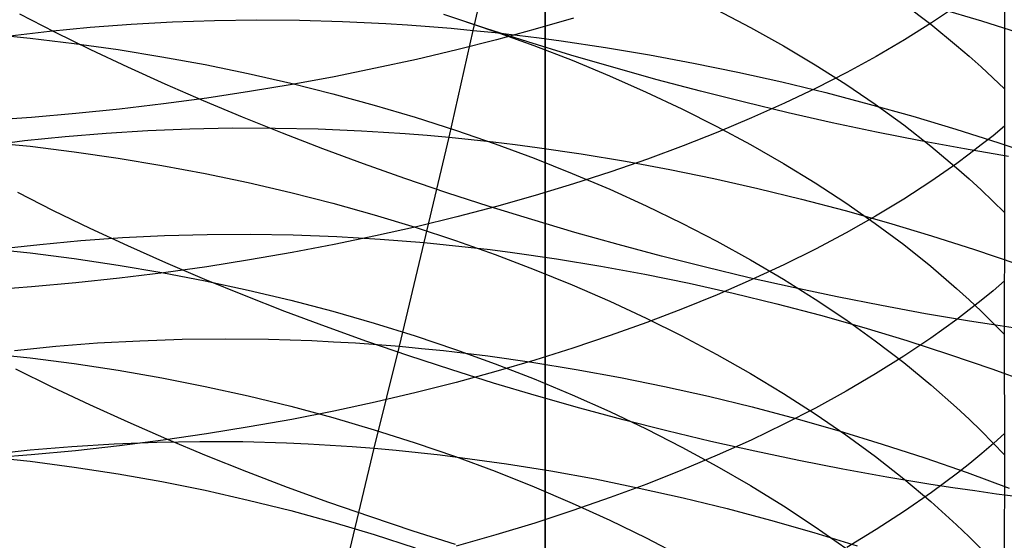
# Model space of a CAD drawing. Extents: x -383 to 1849, y -1185 to -529.
# Tile 279 of 656: x 210.62 to 221.3, y -1064.23 to -1058.59. Entities that reach past the tile are written whole.
import ezdxf

# ---------------------------------------------------------------- set-up
doc = ezdxf.new("R2010")
doc.units = 0
doc.layers.add('PREDEFINITO', color=7, linetype='CONTINUOUS')

msp = doc.modelspace()

# ---------------------------------------------------------------- linework, layer by layer
at = {"layer": 'PREDEFINITO'}
for p, q in [((216.316, -1070.356, 420), (216.32, -1056.306, 420)), ((216.316, -1070.356, 370), (216.32, -1056.306, 370)), ((216.32, -1056.306, 395), (216.316, -1070.356, 395)), ((216.316, -1070.356, 420), (216.32, -1056.306, 420)), ((215.538, -1058.704, 515.813), (215.817, -1057.529, 514.977)), ((221.3, -1057.982, 644.627), (221.3, -1059.339, 643.778)), ((218.18, -1058.481, 639.886), (218.547, -1058.673, 640.149)), ((220.208, -1058.415, 642.455), (220.502, -1058.638, 642.774)), ((220.791, -1058.434, 662.413), (220.511, -1058.622, 662.765)), ((220.584, -1058.464, 515.207), (221.052, -1058.602, 515.155)), ((211.002, -1058.723, 484.845), (210.622, -1058.527, 485.084)), ((212.277, -1058.611, 514.833), (212.732, -1058.596, 515.012)), ((212.732, -1058.596, 515.012), (213.191, -1058.59, 515.179)), ((213.191, -1058.59, 515.179), (213.654, -1058.594, 515.332)), ((213.654, -1058.594, 515.332), (214.121, -1058.607, 515.473)), ((215.674, -1058.682, 482.285), (215.219, -1058.53, 482.397)), ((215.345, -1058.57, 637.483), (215.775, -1058.715, 637.673)), ((216.627, -1058.572, 666.889), (216.212, -1058.692, 667.126)), ((210.944, -1058.711, 514.224), (211.383, -1058.669, 514.439)), ((211.383, -1058.669, 514.439), (211.827, -1058.636, 514.642)), ((211.827, -1058.636, 514.642), (212.277, -1058.611, 514.833)), ((214.121, -1058.607, 515.473), (214.591, -1058.629, 515.6)), ((214.591, -1058.629, 515.6), (214.827, -1058.644, 515.659)), ((214.827, -1058.644, 515.659), (215.063, -1058.662, 515.714)), ((215.063, -1058.662, 515.714), (215.3, -1058.681, 515.765)), ((215.277, -1059.862, 516.674), (215.538, -1058.704, 515.813)), ((215.3, -1058.681, 515.765), (215.538, -1058.704, 515.813)), ((215.538, -1058.704, 515.813), (215.776, -1058.728, 515.858)), ((216.133, -1058.829, 482.187), (215.674, -1058.682, 482.285)), ((216.212, -1058.692, 667.126), (215.79, -1058.807, 667.351)), ((218.547, -1058.673, 640.149), (218.903, -1058.871, 640.421)), ((220.511, -1058.622, 662.765), (220.217, -1058.806, 663.109)), ((220.502, -1058.638, 642.774), (220.782, -1058.866, 643.101)), ((221.052, -1058.602, 515.155), (221.517, -1058.749, 515.09)), ((210.249, -1058.741, 635.303), (210.732, -1058.788, 635.363)), ((210.512, -1058.762, 513.998), (210.944, -1058.711, 514.224)), ((210.732, -1058.788, 635.363), (211.212, -1058.845, 635.435)), ((211.392, -1058.915, 484.619), (211.002, -1058.723, 484.845)), ((215.79, -1058.807, 667.351), (215.36, -1058.916, 667.565)), ((215.775, -1058.715, 637.673), (216.198, -1058.867, 637.874)), ((215.776, -1058.728, 515.858), (216.015, -1058.755, 515.898)), ((216.015, -1058.755, 515.898), (216.254, -1058.785, 515.935)), ((216.254, -1058.785, 515.935), (216.493, -1058.817, 515.969)), ((220.217, -1058.806, 663.109), (219.91, -1058.985, 663.444)), ((211.212, -1058.845, 635.435), (211.689, -1058.912, 635.52)), ((211.791, -1059.103, 484.404), (211.392, -1058.915, 484.619)), ((211.689, -1058.912, 635.52), (212.162, -1058.989, 635.617)), ((215.36, -1058.916, 667.565), (214.923, -1059.019, 667.766)), ((216.596, -1058.971, 482.104), (216.133, -1058.829, 482.187)), ((216.198, -1058.867, 637.874), (216.612, -1059.028, 638.085)), ((216.493, -1058.817, 515.969), (216.972, -1058.888, 516.026)), ((216.972, -1058.888, 516.026), (217.451, -1058.968, 516.069)), ((218.903, -1058.871, 640.421), (219.248, -1059.076, 640.703)), ((220.782, -1058.866, 643.101), (220.917, -1058.983, 643.267)), ((212.162, -1058.989, 635.617), (212.632, -1059.075, 635.726)), ((214.923, -1059.019, 667.766), (214.48, -1059.115, 667.956)), ((217.063, -1059.107, 482.034), (216.596, -1058.971, 482.104)), ((217.451, -1058.968, 516.069), (217.93, -1059.058, 516.098)), ((219.91, -1058.985, 663.444), (219.591, -1059.16, 663.769)), ((220.917, -1058.983, 643.267), (221.048, -1059.1, 643.435)), ((212.199, -1059.288, 484.203), (211.791, -1059.103, 484.404)), ((212.632, -1059.075, 635.726), (213.098, -1059.171, 635.848)), ((214.48, -1059.115, 667.956), (214.03, -1059.206, 668.132)), ((216.612, -1059.028, 638.085), (217.018, -1059.196, 638.307)), ((217.533, -1059.238, 481.978), (217.063, -1059.107, 482.034)), ((217.93, -1059.058, 516.098), (218.409, -1059.156, 516.113)), ((219.248, -1059.076, 640.703), (219.58, -1059.288, 640.993)), ((221.048, -1059.1, 643.435), (221.176, -1059.219, 643.605)), ((213.098, -1059.171, 635.848), (213.559, -1059.276, 635.98)), ((214.03, -1059.206, 668.132), (213.574, -1059.289, 668.296)), ((217.018, -1059.196, 638.307), (217.415, -1059.372, 638.538)), ((218.409, -1059.156, 516.113), (218.886, -1059.263, 516.115)), ((219.591, -1059.16, 663.769), (219.258, -1059.329, 664.086)), ((221.176, -1059.219, 643.605), (221.3, -1059.339, 643.777)), ((212.615, -1059.469, 484.014), (212.199, -1059.288, 484.203)), ((213.574, -1059.289, 668.296), (213.114, -1059.366, 668.448)), ((213.559, -1059.276, 635.98), (214.015, -1059.39, 636.124)), ((218.006, -1059.364, 481.937), (217.533, -1059.238, 481.978)), ((218.886, -1059.263, 516.115), (219.362, -1059.378, 516.103)), ((219.258, -1059.329, 664.086), (218.914, -1059.494, 664.393)), ((219.58, -1059.288, 640.993), (219.9, -1059.505, 641.291)), ((221.3, -1059.339, 643.778), (221.3, -1060.678, 642.902)), ((212.648, -1059.437, 668.585), (212.178, -1059.5, 668.71)), ((213.114, -1059.366, 668.448), (212.648, -1059.437, 668.585)), ((214.015, -1059.39, 636.124), (214.465, -1059.513, 636.28)), ((217.415, -1059.372, 638.538), (217.802, -1059.554, 638.779)), ((218.48, -1059.483, 481.91), (218.006, -1059.364, 481.937)), ((219.362, -1059.378, 516.103), (219.835, -1059.502, 516.078)), ((211.704, -1059.557, 668.82), (211.227, -1059.606, 668.917)), ((212.178, -1059.5, 668.71), (211.704, -1059.557, 668.82)), ((213.038, -1059.646, 483.837), (212.615, -1059.469, 484.014)), ((214.465, -1059.513, 636.28), (214.909, -1059.644, 636.446)), ((217.802, -1059.554, 638.779), (218.18, -1059.744, 639.029)), ((218.956, -1059.597, 481.897), (218.48, -1059.483, 481.91)), ((218.914, -1059.494, 664.393), (218.559, -1059.653, 664.691)), ((219.835, -1059.502, 516.078), (220.306, -1059.634, 516.04)), ((219.9, -1059.505, 641.291), (220.208, -1059.728, 641.598)), ((210.747, -1059.648, 669), (210.265, -1059.683, 669.068)), ((211.227, -1059.606, 668.917), (210.747, -1059.648, 669)), ((213.469, -1059.819, 483.673), (213.038, -1059.646, 483.837)), ((214.909, -1059.644, 636.446), (215.346, -1059.784, 636.623)), ((218.559, -1059.653, 664.691), (218.192, -1059.807, 664.979)), ((219.434, -1059.704, 481.9), (218.956, -1059.597, 481.897)), ((220.306, -1059.634, 516.04), (220.774, -1059.774, 515.988)), ((212.01, -1059.788, 515.707), (212.466, -1059.77, 515.883)), ((212.466, -1059.77, 515.883), (212.926, -1059.761, 516.048)), ((212.926, -1059.761, 516.048), (213.39, -1059.762, 516.2)), ((213.39, -1059.762, 516.2), (213.858, -1059.772, 516.339)), ((213.858, -1059.772, 516.339), (214.328, -1059.792, 516.464)), ((218.18, -1059.744, 639.029), (218.547, -1059.941, 639.288)), ((219.912, -1059.806, 481.917), (219.434, -1059.704, 481.9)), ((220.208, -1059.728, 641.598), (220.502, -1059.957, 641.912)), ((221.3, -1059.742, 660.842), (221.177, -1059.845, 661.025)), ((210.673, -1059.899, 515.105), (211.114, -1059.853, 515.317)), ((211.114, -1059.853, 515.317), (211.559, -1059.816, 515.518)), ((211.559, -1059.816, 515.518), (212.01, -1059.788, 515.707)), ((213.906, -1059.987, 483.523), (213.469, -1059.819, 483.673)), ((214.328, -1059.792, 516.464), (214.565, -1059.806, 516.522)), ((214.565, -1059.806, 516.522), (214.802, -1059.822, 516.576)), ((214.802, -1059.822, 516.576), (215.039, -1059.841, 516.627)), ((215.007, -1061.004, 517.555), (215.277, -1059.862, 516.674)), ((215.039, -1059.841, 516.627), (215.277, -1059.862, 516.674)), ((215.277, -1059.862, 516.674), (215.515, -1059.886, 516.718)), ((215.346, -1059.784, 636.623), (215.776, -1059.933, 636.811)), ((218.192, -1059.807, 664.979), (217.815, -1059.956, 665.256)), ((220.39, -1059.9, 481.95), (219.912, -1059.806, 481.917)), ((220.774, -1059.774, 515.988), (221.239, -1059.921, 515.924)), ((221.177, -1059.845, 661.025), (221.049, -1059.946, 661.206)), ((210.24, -1059.955, 514.882), (210.673, -1059.899, 515.105)), ((210.249, -1059.912, 634.442), (210.732, -1059.96, 634.501)), ((210.732, -1059.96, 634.501), (211.212, -1060.019, 634.572)), ((215.515, -1059.886, 516.718), (215.754, -1059.913, 516.758)), ((215.754, -1059.913, 516.758), (215.993, -1059.941, 516.795)), ((215.776, -1059.933, 636.811), (216.199, -1060.089, 637.009)), ((215.993, -1059.941, 516.795), (216.232, -1059.973, 516.828)), ((216.232, -1059.973, 516.828), (216.711, -1060.043, 516.884)), ((217.815, -1059.956, 665.256), (217.428, -1060.098, 665.523)), ((218.547, -1059.941, 639.288), (218.903, -1060.145, 639.557)), ((220.867, -1059.988, 481.997), (220.39, -1059.9, 481.95)), ((220.502, -1059.957, 641.912), (220.782, -1060.192, 642.235)), ((221.049, -1059.946, 661.206), (220.918, -1060.047, 661.385)), ((221.239, -1059.921, 515.924), (221.699, -1060.076, 515.847)), ((211.212, -1060.019, 634.572), (211.689, -1060.088, 634.656)), ((211.689, -1060.088, 634.656), (212.162, -1060.167, 634.751)), ((214.349, -1060.15, 483.385), (213.906, -1059.987, 483.523)), ((216.199, -1060.089, 637.009), (216.613, -1060.254, 637.217)), ((216.711, -1060.043, 516.884), (217.19, -1060.122, 516.926)), ((220.918, -1060.047, 661.385), (220.784, -1060.146, 661.563)), ((221.344, -1060.07, 482.06), (220.867, -1059.988, 481.997)), ((212.162, -1060.167, 634.751), (212.632, -1060.255, 634.859)), ((214.798, -1060.309, 483.261), (214.349, -1060.15, 483.385)), ((217.428, -1060.098, 665.523), (217.032, -1060.236, 665.779)), ((217.19, -1060.122, 516.926), (217.67, -1060.211, 516.955)), ((218.903, -1060.145, 639.557), (219.247, -1060.356, 639.834)), ((220.784, -1060.146, 661.563), (220.504, -1060.342, 661.911)), ((220.782, -1060.192, 642.235), (220.917, -1060.312, 642.399)), ((212.632, -1060.255, 634.859), (213.098, -1060.353, 634.978)), ((216.613, -1060.254, 637.217), (217.019, -1060.426, 637.435)), ((217.032, -1060.236, 665.779), (216.626, -1060.367, 666.025)), ((217.67, -1060.211, 516.955), (218.148, -1060.309, 516.969)), ((213.098, -1060.353, 634.978), (213.559, -1060.461, 635.108)), ((215.252, -1060.463, 483.151), (214.798, -1060.309, 483.261)), ((216.626, -1060.367, 666.025), (216.212, -1060.492, 666.259)), ((218.148, -1060.309, 516.969), (218.625, -1060.416, 516.971)), ((219.247, -1060.356, 639.834), (219.58, -1060.572, 640.12)), ((220.504, -1060.342, 661.911), (220.21, -1060.532, 662.25)), ((220.917, -1060.312, 642.399), (221.048, -1060.433, 642.565)), ((210.987, -1060.658, 485.5), (210.598, -1060.462, 485.724)), ((213.559, -1060.461, 635.108), (214.015, -1060.578, 635.25)), ((215.711, -1060.611, 483.053), (215.252, -1060.463, 483.151)), ((216.212, -1060.492, 666.259), (215.79, -1060.612, 666.482)), ((217.019, -1060.426, 637.435), (217.416, -1060.606, 637.663)), ((218.625, -1060.416, 516.971), (219.1, -1060.532, 516.959)), ((221.048, -1060.433, 642.565), (221.176, -1060.555, 642.733)), ((214.015, -1060.578, 635.25), (214.465, -1060.704, 635.403)), ((215.79, -1060.612, 666.482), (215.36, -1060.725, 666.694)), ((216.174, -1060.755, 482.97), (215.711, -1060.611, 483.053)), ((217.416, -1060.606, 637.663), (217.803, -1060.794, 637.9)), ((219.1, -1060.532, 516.959), (219.573, -1060.656, 516.934)), ((219.58, -1060.572, 640.12), (219.9, -1060.796, 640.414)), ((220.21, -1060.532, 662.25), (219.903, -1060.718, 662.581)), ((221.176, -1060.555, 642.733), (221.3, -1060.678, 642.902)), ((211.385, -1060.85, 485.288), (210.987, -1060.658, 485.5)), ((214.465, -1060.704, 635.403), (214.909, -1060.838, 635.567)), ((215.36, -1060.725, 666.694), (214.923, -1060.832, 666.893)), ((219.573, -1060.656, 516.934), (220.044, -1060.788, 516.896)), ((219.903, -1060.718, 662.581), (219.584, -1060.898, 662.903)), ((221.3, -1060.678, 642.902), (221.299, -1062.001, 642.001)), ((214.923, -1060.832, 666.893), (214.48, -1060.932, 667.08)), ((214.909, -1060.838, 635.567), (215.346, -1060.982, 635.741)), ((216.64, -1060.893, 482.901), (216.174, -1060.755, 482.97)), ((217.803, -1060.794, 637.9), (218.18, -1060.989, 638.146)), ((219.9, -1060.796, 640.414), (220.208, -1061.025, 640.716)), ((220.044, -1060.788, 516.896), (220.511, -1060.929, 516.846)), ((211.791, -1061.038, 485.088), (211.385, -1060.85, 485.288)), ((211.735, -1060.95, 516.598), (212.192, -1060.928, 516.773)), ((212.192, -1060.928, 516.773), (212.653, -1060.916, 516.936)), ((212.653, -1060.916, 516.936), (213.118, -1060.913, 517.086)), ((213.118, -1060.913, 517.086), (213.586, -1060.921, 517.223)), ((213.586, -1060.921, 517.223), (214.058, -1060.938, 517.347)), ((214.48, -1060.932, 667.08), (214.03, -1061.025, 667.255)), ((214.058, -1060.938, 517.347), (214.294, -1060.951, 517.404)), ((217.11, -1061.025, 482.845), (216.64, -1060.893, 482.901)), ((219.584, -1060.898, 662.903), (219.252, -1061.074, 663.216)), ((220.511, -1060.929, 516.846), (220.975, -1061.078, 516.782)), ((210.395, -1061.073, 516.004), (210.837, -1061.023, 516.213)), ((210.837, -1061.023, 516.213), (211.283, -1060.982, 516.411)), ((211.283, -1060.982, 516.411), (211.735, -1060.95, 516.598)), ((212.206, -1061.223, 484.901), (211.791, -1061.038, 485.088)), ((214.03, -1061.025, 667.255), (213.574, -1061.112, 667.418)), ((214.294, -1060.951, 517.404), (214.531, -1060.966, 517.458)), ((214.531, -1060.966, 517.458), (214.769, -1060.984, 517.508)), ((214.739, -1062.128, 518.458), (215.007, -1061.004, 517.555)), ((214.769, -1060.984, 517.508), (215.007, -1061.004, 517.555)), ((215.007, -1061.004, 517.555), (215.246, -1061.027, 517.598)), ((215.246, -1061.027, 517.598), (215.485, -1061.052, 517.638)), ((215.346, -1060.982, 635.741), (215.776, -1061.134, 635.925)), ((215.485, -1061.052, 517.638), (215.724, -1061.08, 517.674)), ((217.582, -1061.151, 482.804), (217.11, -1061.025, 482.845)), ((218.18, -1060.989, 638.146), (218.547, -1061.191, 638.402)), ((220.208, -1061.025, 640.716), (220.502, -1061.26, 641.026)), ((210.249, -1061.067, 633.557), (210.732, -1061.116, 633.615)), ((210.732, -1061.116, 633.615), (211.212, -1061.176, 633.685)), ((213.574, -1061.112, 667.418), (213.113, -1061.192, 667.567)), ((215.724, -1061.08, 517.674), (215.964, -1061.111, 517.707)), ((215.776, -1061.134, 635.925), (216.199, -1061.294, 636.12)), ((215.964, -1061.111, 517.707), (216.443, -1061.18, 517.763)), ((218.057, -1061.271, 482.777), (217.582, -1061.151, 482.804)), ((219.252, -1061.074, 663.216), (218.908, -1061.244, 663.52)), ((220.975, -1061.078, 516.782), (221.434, -1061.234, 516.706)), ((211.212, -1061.176, 633.685), (211.689, -1061.247, 633.767)), ((211.689, -1061.247, 633.767), (212.162, -1061.328, 633.861)), ((212.648, -1061.265, 667.704), (212.178, -1061.331, 667.827)), ((212.629, -1061.403, 484.726), (212.206, -1061.223, 484.901)), ((213.113, -1061.192, 667.567), (212.648, -1061.265, 667.704)), ((216.443, -1061.18, 517.763), (216.922, -1061.258, 517.804)), ((216.922, -1061.258, 517.804), (217.402, -1061.346, 517.832)), ((218.547, -1061.191, 638.402), (218.903, -1061.4, 638.666)), ((218.908, -1061.244, 663.52), (218.552, -1061.409, 663.814)), ((220.502, -1061.26, 641.026), (220.782, -1061.501, 641.343)), ((212.178, -1061.331, 667.827), (211.704, -1061.39, 667.936)), ((212.162, -1061.328, 633.861), (212.632, -1061.418, 633.967)), ((216.199, -1061.294, 636.12), (216.613, -1061.463, 636.325)), ((217.402, -1061.346, 517.832), (217.88, -1061.444, 517.847)), ((218.533, -1061.385, 482.765), (218.057, -1061.271, 482.777)), ((211.227, -1061.441, 668.032), (210.747, -1061.485, 668.114)), ((211.704, -1061.39, 667.936), (211.227, -1061.441, 668.032)), ((213.058, -1061.578, 484.564), (212.629, -1061.403, 484.726)), ((212.632, -1061.418, 633.967), (213.098, -1061.519, 634.084)), ((216.613, -1061.463, 636.325), (217.019, -1061.64, 636.54)), ((217.88, -1061.444, 517.847), (218.357, -1061.551, 517.849)), ((218.552, -1061.409, 663.814), (218.186, -1061.569, 664.098)), ((219.01, -1061.492, 482.767), (218.533, -1061.385, 482.765)), ((218.903, -1061.4, 638.666), (219.248, -1061.616, 638.939)), ((221.3, -1061.418, 659.955), (221.177, -1061.525, 660.136)), ((210.747, -1061.485, 668.114), (210.265, -1061.521, 668.181)), ((213.495, -1061.749, 484.415), (213.058, -1061.578, 484.564)), ((213.098, -1061.519, 634.084), (213.559, -1061.629, 634.213)), ((218.186, -1061.569, 664.098), (217.809, -1061.722, 664.372)), ((218.357, -1061.551, 517.849), (218.832, -1061.667, 517.837)), ((219.488, -1061.593, 482.784), (219.01, -1061.492, 482.767)), ((220.782, -1061.501, 641.343), (220.917, -1061.624, 641.505)), ((221.177, -1061.525, 660.136), (221.049, -1061.63, 660.315)), ((213.559, -1061.629, 634.213), (214.015, -1061.748, 634.352)), ((217.019, -1061.64, 636.54), (217.416, -1061.824, 636.764)), ((218.832, -1061.667, 517.837), (219.305, -1061.791, 517.813)), ((219.248, -1061.616, 638.939), (219.58, -1061.838, 639.221)), ((219.966, -1061.687, 482.816), (219.488, -1061.593, 482.784)), ((220.444, -1061.775, 482.863), (219.966, -1061.687, 482.816)), ((220.917, -1061.624, 641.505), (221.048, -1061.748, 641.668)), ((221.049, -1061.63, 660.315), (220.918, -1061.734, 660.492)), ((213.937, -1061.914, 484.279), (213.495, -1061.749, 484.415)), ((214.015, -1061.748, 634.352), (214.465, -1061.877, 634.502)), ((217.809, -1061.722, 664.372), (217.422, -1061.87, 664.635)), ((219.305, -1061.791, 517.813), (219.776, -1061.924, 517.775)), ((220.921, -1061.855, 482.925), (220.444, -1061.775, 482.863)), ((220.918, -1061.734, 660.492), (220.784, -1061.837, 660.668)), ((221.048, -1061.748, 641.668), (221.176, -1061.874, 641.834)), ((214.465, -1061.877, 634.502), (214.909, -1062.015, 634.663)), ((217.422, -1061.87, 664.635), (217.026, -1062.012, 664.889)), ((217.416, -1061.824, 636.764), (217.803, -1062.016, 636.997)), ((219.58, -1061.838, 639.221), (219.9, -1062.067, 639.51)), ((220.784, -1061.837, 660.668), (220.504, -1062.039, 661.012)), ((221.159, -1061.892, 482.962), (220.921, -1061.855, 482.925)), ((221.396, -1061.927, 483.003), (221.159, -1061.892, 482.962)), ((221.176, -1061.874, 641.834), (221.3, -1062.001, 642.001)), ((214.385, -1062.075, 484.157), (213.937, -1061.914, 484.279)), ((217.026, -1062.012, 664.889), (216.621, -1062.148, 665.131)), ((219.776, -1061.924, 517.775), (220.243, -1062.066, 517.725)), ((221.299, -1062.001, 642.001), (221.3, -1063.304, 641.074)), ((211.01, -1062.127, 517.331), (211.463, -1062.092, 517.515)), ((211.463, -1062.092, 517.515), (211.921, -1062.067, 517.687)), ((211.921, -1062.067, 517.687), (212.382, -1062.051, 517.848)), ((212.382, -1062.051, 517.848), (212.848, -1062.046, 517.996)), ((212.848, -1062.046, 517.996), (213.317, -1062.051, 518.131)), ((213.317, -1062.051, 518.131), (213.788, -1062.066, 518.253)), ((213.788, -1062.066, 518.253), (214.025, -1062.078, 518.31)), ((214.025, -1062.078, 518.31), (214.263, -1062.092, 518.362)), ((214.263, -1062.092, 518.362), (214.501, -1062.108, 518.412)), ((214.839, -1062.231, 484.047), (214.385, -1062.075, 484.157)), ((214.501, -1062.108, 518.412), (214.739, -1062.128, 518.458)), ((214.909, -1062.015, 634.663), (215.346, -1062.162, 634.835)), ((217.803, -1062.016, 636.997), (218.181, -1062.216, 637.24)), ((219.9, -1062.067, 639.51), (220.208, -1062.303, 639.808)), ((220.504, -1062.039, 661.012), (220.21, -1062.236, 661.347)), ((220.243, -1062.066, 517.725), (220.706, -1062.216, 517.662)), ((210.249, -1062.203, 632.65), (210.732, -1062.254, 632.707)), ((210.563, -1062.172, 517.135), (211.01, -1062.127, 517.331)), ((214.464, -1063.233, 519.381), (214.739, -1062.128, 518.458)), ((214.739, -1062.128, 518.458), (214.978, -1062.15, 518.501)), ((214.978, -1062.15, 518.501), (215.217, -1062.175, 518.54)), ((215.217, -1062.175, 518.54), (215.456, -1062.202, 518.576)), ((215.346, -1062.162, 634.835), (215.776, -1062.318, 635.016)), ((215.456, -1062.202, 518.576), (215.696, -1062.232, 518.608)), ((216.621, -1062.148, 665.131), (216.207, -1062.278, 665.362)), ((218.181, -1062.216, 637.24), (218.547, -1062.423, 637.491)), ((220.706, -1062.216, 517.662), (221.165, -1062.373, 517.587)), ((210.732, -1062.254, 632.707), (211.212, -1062.315, 632.776)), ((211.212, -1062.315, 632.776), (211.689, -1062.387, 632.856)), ((215.297, -1062.381, 483.951), (214.839, -1062.231, 484.047)), ((215.696, -1062.232, 518.608), (216.176, -1062.3, 518.662)), ((215.776, -1062.318, 635.016), (216.199, -1062.482, 635.208)), ((216.207, -1062.278, 665.362), (215.785, -1062.402, 665.582)), ((216.176, -1062.3, 518.662), (216.655, -1062.378, 518.704)), ((220.21, -1062.236, 661.347), (219.903, -1062.428, 661.675)), ((220.208, -1062.303, 639.808), (220.502, -1062.544, 640.113)), ((210.973, -1062.572, 486.216), (210.576, -1062.376, 486.427)), ((211.689, -1062.387, 632.856), (212.162, -1062.47, 632.949)), ((215.759, -1062.526, 483.869), (215.297, -1062.381, 483.951)), ((215.785, -1062.402, 665.582), (215.355, -1062.519, 665.791)), ((216.655, -1062.378, 518.704), (217.135, -1062.465, 518.731)), ((218.547, -1062.423, 637.491), (218.903, -1062.638, 637.751)), ((219.903, -1062.428, 661.675), (219.584, -1062.615, 661.993)), ((221.165, -1062.373, 517.587), (221.619, -1062.539, 517.499)), ((212.162, -1062.47, 632.949), (212.632, -1062.562, 633.053)), ((215.355, -1062.519, 665.791), (214.919, -1062.629, 665.988)), ((216.225, -1062.665, 483.8), (215.759, -1062.526, 483.869)), ((216.199, -1062.482, 635.208), (216.613, -1062.654, 635.409)), ((217.135, -1062.465, 518.731), (217.613, -1062.563, 518.746)), ((220.502, -1062.544, 640.113), (220.782, -1062.791, 640.426)), ((211.38, -1062.764, 486.018), (210.973, -1062.572, 486.216)), ((212.632, -1062.562, 633.053), (213.098, -1062.665, 633.168)), ((214.919, -1062.629, 665.988), (214.475, -1062.733, 666.173)), ((216.613, -1062.654, 635.409), (217.019, -1062.835, 635.62)), ((217.613, -1062.563, 518.746), (218.09, -1062.669, 518.747)), ((218.903, -1062.638, 637.751), (219.248, -1062.859, 638.02)), ((219.584, -1062.615, 661.993), (219.252, -1062.797, 662.302)), ((213.098, -1062.665, 633.168), (213.559, -1062.778, 633.294)), ((214.475, -1062.733, 666.173), (214.026, -1062.83, 666.345)), ((216.694, -1062.797, 483.745), (216.225, -1062.665, 483.8)), ((218.09, -1062.669, 518.747), (218.565, -1062.785, 518.736)), ((211.795, -1062.952, 485.832), (211.38, -1062.764, 486.018)), ((213.559, -1062.778, 633.294), (214.015, -1062.9, 633.431)), ((214.026, -1062.83, 666.345), (213.571, -1062.92, 666.506)), ((217.166, -1062.924, 483.705), (216.694, -1062.797, 483.745)), ((217.019, -1062.835, 635.62), (217.416, -1063.024, 635.841)), ((218.565, -1062.785, 518.736), (219.038, -1062.91, 518.711)), ((219.252, -1062.797, 662.302), (218.908, -1062.973, 662.603)), ((219.248, -1062.859, 638.02), (219.58, -1063.087, 638.297)), ((220.782, -1062.791, 640.426), (220.917, -1062.917, 640.585)), ((212.217, -1063.136, 485.659), (211.795, -1062.952, 485.832)), ((213.571, -1062.92, 666.506), (213.11, -1063.002, 666.653)), ((214.015, -1062.9, 633.431), (214.465, -1063.032, 633.579)), ((217.64, -1063.045, 483.678), (217.166, -1062.924, 483.705)), ((218.908, -1062.973, 662.603), (218.552, -1063.144, 662.893)), ((219.038, -1062.91, 518.711), (219.508, -1063.044, 518.674)), ((220.917, -1062.917, 640.585), (221.048, -1063.045, 640.746)), ((212.645, -1063.078, 666.788), (212.175, -1063.146, 666.909)), ((213.11, -1063.002, 666.653), (212.645, -1063.078, 666.788)), ((214.465, -1063.032, 633.579), (214.909, -1063.173, 633.737)), ((217.416, -1063.024, 635.841), (217.803, -1063.221, 636.07)), ((218.116, -1063.159, 483.666), (217.64, -1063.045, 483.678)), ((219.508, -1063.044, 518.674), (219.975, -1063.187, 518.625)), ((221.048, -1063.045, 640.746), (221.176, -1063.173, 640.909)), ((221.307, -1063.071, 659.025), (221.184, -1063.181, 659.204)), ((211.186, -1063.213, 518.455), (211.644, -1063.185, 518.624)), ((211.644, -1063.185, 518.624), (212.106, -1063.167, 518.782)), ((212.175, -1063.146, 666.909), (211.702, -1063.207, 667.017)), ((212.106, -1063.167, 518.782), (212.572, -1063.159, 518.927)), ((212.647, -1063.314, 485.498), (212.217, -1063.136, 485.659)), ((212.572, -1063.159, 518.927), (213.041, -1063.161, 519.06)), ((213.041, -1063.161, 519.06), (213.513, -1063.175, 519.18)), ((213.513, -1063.175, 519.18), (213.75, -1063.185, 519.235)), ((213.75, -1063.185, 519.235), (213.987, -1063.198, 519.287)), ((214.909, -1063.173, 633.737), (215.346, -1063.323, 633.906)), ((218.593, -1063.266, 483.668), (218.116, -1063.159, 483.666)), ((218.552, -1063.144, 662.893), (218.186, -1063.309, 663.174)), ((219.58, -1063.087, 638.297), (219.901, -1063.322, 638.582)), ((219.975, -1063.187, 518.625), (220.438, -1063.338, 518.563)), ((221.184, -1063.181, 659.204), (221.056, -1063.289, 659.381)), ((221.176, -1063.173, 640.909), (221.3, -1063.304, 641.074)), ((210.285, -1063.299, 518.082), (210.733, -1063.251, 518.274)), ((210.733, -1063.251, 518.274), (211.186, -1063.213, 518.455)), ((211.225, -1063.26, 667.112), (210.745, -1063.305, 667.192)), ((211.702, -1063.207, 667.017), (211.225, -1063.26, 667.112)), ((213.987, -1063.198, 519.287), (214.225, -1063.214, 519.336)), ((214.204, -1064.322, 520.327), (214.464, -1063.233, 519.381)), ((214.225, -1063.214, 519.336), (214.464, -1063.233, 519.381)), ((214.464, -1063.233, 519.381), (214.703, -1063.255, 519.423)), ((214.703, -1063.255, 519.423), (214.942, -1063.279, 519.461)), ((214.942, -1063.279, 519.461), (215.181, -1063.306, 519.496)), ((217.803, -1063.221, 636.07), (218.181, -1063.426, 636.309)), ((219.07, -1063.366, 483.685), (218.593, -1063.266, 483.668)), ((221.056, -1063.289, 659.381), (220.925, -1063.397, 659.556)), ((210.249, -1063.322, 631.721), (210.732, -1063.374, 631.776)), ((210.745, -1063.305, 667.192), (210.263, -1063.342, 667.259)), ((210.732, -1063.374, 631.776), (211.212, -1063.437, 631.844)), ((213.083, -1063.488, 485.35), (212.647, -1063.314, 485.498)), ((215.181, -1063.306, 519.496), (215.421, -1063.335, 519.528)), ((215.346, -1063.323, 633.906), (215.776, -1063.482, 634.084)), ((215.421, -1063.335, 519.528), (215.901, -1063.402, 519.581)), ((215.901, -1063.402, 519.581), (216.381, -1063.479, 519.621)), ((218.186, -1063.309, 663.174), (217.809, -1063.468, 663.445)), ((219.548, -1063.46, 483.717), (219.07, -1063.366, 483.685)), ((219.901, -1063.322, 638.582), (220.208, -1063.563, 638.875)), ((220.438, -1063.338, 518.563), (220.897, -1063.497, 518.488)), ((220.925, -1063.397, 659.556), (220.791, -1063.503, 659.729)), ((221.3, -1063.304, 641.074), (221.299, -1064.589, 640.121)), ((211.212, -1063.437, 631.844), (211.689, -1063.51, 631.923)), ((213.525, -1063.657, 485.215), (213.083, -1063.488, 485.35)), ((215.776, -1063.482, 634.084), (216.199, -1063.65, 634.273)), ((216.381, -1063.479, 519.621), (216.86, -1063.566, 519.648)), ((217.809, -1063.468, 663.445), (217.422, -1063.621, 663.706)), ((218.181, -1063.426, 636.309), (218.547, -1063.638, 636.556)), ((220.026, -1063.546, 483.763), (219.548, -1063.46, 483.717)), ((220.791, -1063.503, 659.729), (220.511, -1063.712, 660.07)), ((220.897, -1063.497, 518.488), (221.351, -1063.664, 518.402)), ((211.689, -1063.51, 631.923), (212.162, -1063.595, 632.014)), ((212.162, -1063.595, 632.014), (212.632, -1063.689, 632.116)), ((216.86, -1063.566, 519.648), (217.339, -1063.664, 519.662)), ((220.503, -1063.625, 483.825), (220.026, -1063.546, 483.763)), ((220.208, -1063.563, 638.875), (220.502, -1063.81, 639.175)), ((212.632, -1063.689, 632.116), (213.098, -1063.794, 632.229)), ((213.974, -1063.82, 485.093), (213.525, -1063.657, 485.215)), ((216.199, -1063.65, 634.273), (216.613, -1063.827, 634.471)), ((217.422, -1063.621, 663.706), (217.026, -1063.768, 663.956)), ((217.339, -1063.664, 519.662), (217.816, -1063.771, 519.664)), ((218.547, -1063.638, 636.556), (218.903, -1063.857, 636.812)), ((220.511, -1063.712, 660.07), (220.217, -1063.916, 660.402)), ((220.741, -1063.661, 483.862), (220.503, -1063.625, 483.825)), ((220.979, -1063.696, 483.902), (220.741, -1063.661, 483.862)), ((221.216, -1063.729, 483.946), (220.979, -1063.696, 483.902)), ((213.098, -1063.794, 632.229), (213.559, -1063.909, 632.353)), ((214.427, -1063.978, 484.984), (213.974, -1063.82, 485.093)), ((216.613, -1063.827, 634.471), (217.019, -1064.012, 634.678)), ((217.026, -1063.768, 663.956), (216.621, -1063.909, 664.196)), ((217.816, -1063.771, 519.664), (218.292, -1063.887, 519.652)), ((220.502, -1063.81, 639.175), (220.782, -1064.064, 639.484)), ((221.453, -1063.759, 483.994), (221.216, -1063.729, 483.946)), ((213.559, -1063.909, 632.353), (214.015, -1064.034, 632.488)), ((216.621, -1063.909, 664.196), (216.207, -1064.044, 664.424)), ((218.292, -1063.887, 519.652), (218.765, -1064.013, 519.628)), ((218.903, -1063.857, 636.812), (219.248, -1064.083, 637.076)), ((220.217, -1063.916, 660.402), (219.91, -1064.115, 660.725)), ((214.015, -1064.034, 632.488), (214.465, -1064.169, 632.633)), ((214.886, -1064.13, 484.889), (214.427, -1063.978, 484.984)), ((216.207, -1064.044, 664.424), (215.785, -1064.171, 664.642)), ((217.019, -1064.012, 634.678), (217.416, -1064.205, 634.895)), ((218.765, -1064.013, 519.628), (219.235, -1064.147, 519.591)), ((215.348, -1064.277, 484.807), (214.886, -1064.13, 484.889)), ((219.235, -1064.147, 519.591), (219.702, -1064.291, 519.542)), ((219.248, -1064.083, 637.076), (219.58, -1064.317, 637.349)), ((219.91, -1064.115, 660.725), (219.59, -1064.308, 661.04)), ((220.782, -1064.064, 639.484), (220.917, -1064.193, 639.64)), ((214.465, -1064.169, 632.633), (214.909, -1064.313, 632.789)), ((215.785, -1064.171, 664.642), (215.355, -1064.293, 664.848)), ((217.416, -1064.205, 634.895), (217.803, -1064.407, 635.12)), ((220.917, -1064.193, 639.64), (221.048, -1064.324, 639.799))]:
    msp.add_line(p, q, dxfattribs=at)

doc.saveas('drawing.dxf')
